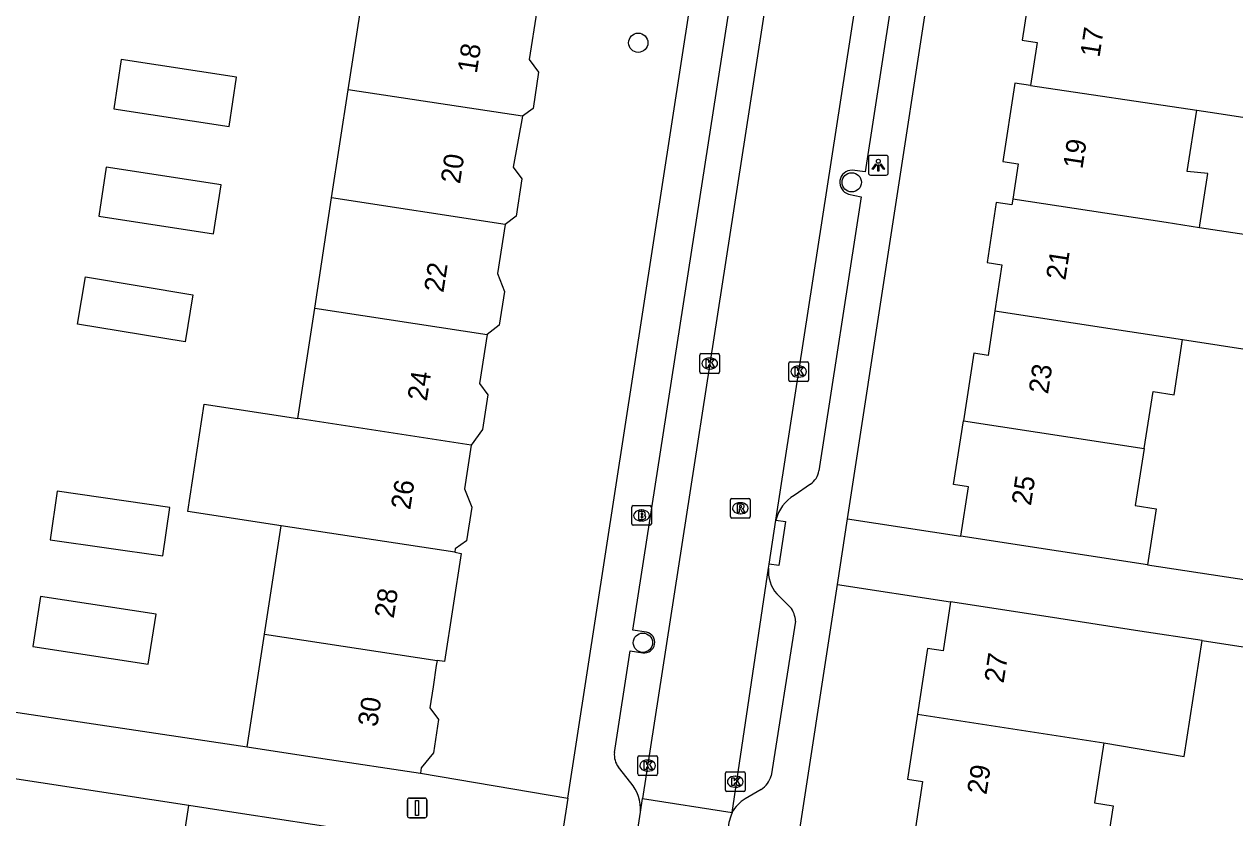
# Model space of a CAD drawing. Extents: x 161486 to 162249, y 379484 to 380829.
# Drawn here: x 161992.9 to 162054.3, y 380643.6 to 380683.8 of the extents above; entities that cross this region are included whole.
import ezdxf

# ---------------------------------------------------------------- set-up
doc = ezdxf.new("R2010")
doc.units = 0
for name, color, linetype in [('IMGEO_Afsluitpaal', 7, 'Continuous'), ('IMGEO_Boom', 7, 'Continuous'), ('IMGEO_Brandkraan', 7, 'Continuous'), ('IMGEO_Kolk', 7, 'Continuous'), ('IMGEO_Lichtpunt', 7, 'Continuous'), ('IMGEO_Pand', 7, 'Continuous'), ('IMGEO_Pand_nummerreeks', 7, 'Continuous'), ('IMGEO_Rijbaan_lokaal_open', 7, 'Continuous'), ('IMGEO_Rioolput', 7, 'Continuous'), ('IMGEO_Voetpad_open', 7, 'Continuous')]:
    doc.layers.add(name, color=color, linetype=linetype)

msp = doc.modelspace()

# ---------------------------------------------------------------- linework, layer by layer
at = {"layer": 'IMGEO_Afsluitpaal'}
for p, q in [((162012.317, 380643.688), (162012.317, 380644.488)), ((162012.317, 380644.488), (162012.317, 380643.688)), ((162012.417, 380644.588), (162013.207, 380644.588)), ((162013.207, 380644.588), (162012.417, 380644.588)), ((162013.307, 380644.488), (162013.307, 380643.688)), ((162013.307, 380643.688), (162013.307, 380644.488)), ((162013.207, 380643.588), (162012.417, 380643.588)), ((162012.417, 380643.588), (162013.207, 380643.588))]:
    msp.add_line(p, q, dxfattribs=at)
msp.add_lwpolyline([(162012.737, 380644.463), (162012.887, 380644.463), (162012.887, 380643.713), (162012.737, 380643.713), (162012.737, 380644.463)], dxfattribs=at)
for centre, start, end in [((162012.417, 380644.488), 90, 180), ((162012.417, 380644.488), 90, 180), ((162013.207, 380644.488), 0, 90), ((162013.207, 380644.488), 360, 90), ((162012.417, 380643.688), 180, 270), ((162012.417, 380643.688), 180, 270), ((162013.207, 380643.688), 270, 0), ((162013.207, 380643.688), 270, 0)]:
    msp.add_arc(centre, 0.1, start, end, dxfattribs=at)
at = {"layer": 'IMGEO_Boom'}
for centre in [(162024.017, 380682.89), (162034.835, 380675.813), (162024.254, 380652.467)]:
    msp.add_circle(centre, 0.489, dxfattribs=at)
at = {"layer": 'IMGEO_Brandkraan'}
for p, q in [((162023.685, 380658.494), (162023.685, 380659.346)), ((162023.76, 380659.42), (162024.612, 380659.42)), ((162024.173, 380659.2), (162024.198, 380659.2)), ((162024.686, 380659.346), (162024.686, 380658.494)), ((162024.196, 380658.64), (162024.171, 380658.64)), ((162024.612, 380658.42), (162023.76, 380658.42))]:
    msp.add_line(p, q, dxfattribs=at)
for points in [[(162023.685, 380658.494), (162023.685, 380659.346)], [(162023.76, 380659.42), (162024.612, 380659.42)], [(162024.686, 380659.346), (162024.686, 380658.494)], [(162024.033, 380659.12), (162024.033, 380658.72), (162024.246, 380658.72)], [(162024.264, 380659.12), (162024.033, 380659.12)], [(162024.212, 380659.039), (162024.158, 380659.039), (162024.158, 380658.963)], [(162024.158, 380658.963), (162024.211, 380658.963)], [(162024.22, 380658.887), (162024.158, 380658.887), (162024.158, 380658.806)], [(162024.158, 380658.806), (162024.22, 380658.806)], [(162024.612, 380658.42), (162023.76, 380658.42)]]:
    msp.add_lwpolyline(points, dxfattribs=at)
for centre, radius, start, end in [((162023.762, 380659.344), 0.0765, 91.55205, 178.44795), ((162023.762, 380659.344), 0.0765, 91.55205, 178.44795), ((162024.61, 380659.344), 0.0765, 1.55205, 88.44795), ((162024.61, 380659.344), 0.0765, 1.55205, 88.44795), ((162024.213, 380659.001), 0.0379, 267.82845, 90.93552), ((162024.221, 380658.846), 0.0404, 269.87594, 90.50774), ((162024.252, 380658.971), 0.251, 268.66757, 293.53466), ((162024.268, 380658.975), 0.145, 59.4692, 91.53667), ((162024.293, 380659.022), 0.0922, 285.51372, 58.15012), ((162024.298, 380658.83), 0.105, 301.31148, 78.98903), ((162023.762, 380658.496), 0.0765, 181.55205, 268.44795), ((162023.762, 380658.496), 0.0765, 181.55205, 268.44795), ((162024.61, 380658.496), 0.0765, 271.55205, 358.44795), ((162024.61, 380658.496), 0.0765, 271.55205, 358.44795)]:
    msp.add_arc(centre, radius, start, end, dxfattribs=at)
for centre, major_axis, ratio, start_param, end_param in [((162024.172, 380658.92), (-0.387, 0.002), 0.722429, 4.712389, 7.853982), ((162024.197, 380658.92), (-0.39, 0.002), 0.717154, 1.570796, 4.712389)]:
    msp.add_ellipse(centre, major_axis=major_axis, ratio=ratio, start_param=start_param, end_param=end_param, dxfattribs=at)
at = {"layer": 'IMGEO_Kolk'}
for p, q in [((162027.138, 380666.199), (162027.138, 380667.051)), ((162027.213, 380667.125), (162028.065, 380667.125)), ((162027.626, 380666.905), (162027.651, 380666.905)), ((162028.139, 380667.051), (162028.139, 380666.199)), ((162031.647, 380665.789), (162031.647, 380666.641)), ((162031.722, 380666.715), (162032.574, 380666.715)), ((162032.648, 380666.641), (162032.648, 380665.789)), ((162028.065, 380666.125), (162027.213, 380666.125)), ((162027.649, 380666.345), (162027.624, 380666.345)), ((162032.158, 380665.935), (162032.133, 380665.935)), ((162032.135, 380666.495), (162032.16, 380666.495)), ((162032.574, 380665.715), (162031.722, 380665.715)), ((162023.994, 380645.811), (162023.994, 380646.663)), ((162024.069, 380646.737), (162024.921, 380646.737)), ((162024.482, 380646.517), (162024.507, 380646.517)), ((162024.995, 380646.663), (162024.995, 380645.811)), ((162024.921, 380645.737), (162024.069, 380645.737)), ((162024.505, 380645.957), (162024.48, 380645.957)), ((162028.434, 380644.994), (162028.434, 380645.846)), ((162028.509, 380645.92), (162029.361, 380645.92)), ((162028.922, 380645.7), (162028.947, 380645.7)), ((162029.435, 380645.846), (162029.435, 380644.994)), ((162028.945, 380645.14), (162028.92, 380645.14)), ((162029.361, 380644.92), (162028.509, 380644.92))]:
    msp.add_line(p, q, dxfattribs=at)
for points in [[(162027.138, 380666.199), (162027.138, 380667.051)], [(162027.213, 380667.125), (162028.065, 380667.125)], [(162027.459, 380666.825), (162027.582, 380666.825), (162027.582, 380666.674), (162027.712, 380666.825), (162027.876, 380666.825), (162027.73, 380666.674), (162027.883, 380666.425), (162027.731, 380666.425), (162027.646, 380666.589), (162027.582, 380666.522), (162027.582, 380666.425), (162027.459, 380666.425), (162027.459, 380666.825)], [(162028.139, 380667.051), (162028.139, 380666.199)], [(162031.647, 380665.789), (162031.647, 380666.641)], [(162031.722, 380666.715), (162032.574, 380666.715)], [(162032.648, 380666.641), (162032.648, 380665.789)], [(162028.065, 380666.125), (162027.213, 380666.125)], [(162031.968, 380666.415), (162032.091, 380666.415), (162032.091, 380666.264), (162032.221, 380666.415), (162032.385, 380666.415), (162032.239, 380666.264), (162032.392, 380666.015), (162032.24, 380666.015), (162032.155, 380666.179), (162032.091, 380666.112), (162032.091, 380666.015), (162031.968, 380666.015), (162031.968, 380666.415)], [(162032.574, 380665.715), (162031.722, 380665.715)], [(162023.994, 380645.811), (162023.994, 380646.663)], [(162024.069, 380646.737), (162024.921, 380646.737)], [(162024.315, 380646.437), (162024.438, 380646.437), (162024.438, 380646.286), (162024.568, 380646.437), (162024.732, 380646.437), (162024.586, 380646.286), (162024.739, 380646.037), (162024.587, 380646.037), (162024.502, 380646.201), (162024.438, 380646.134), (162024.438, 380646.037), (162024.315, 380646.037), (162024.315, 380646.437)], [(162024.995, 380646.663), (162024.995, 380645.811)], [(162024.921, 380645.737), (162024.069, 380645.737)], [(162028.434, 380644.994), (162028.434, 380645.846)], [(162028.509, 380645.92), (162029.361, 380645.92)], [(162029.435, 380645.846), (162029.435, 380644.994)], [(162028.755, 380645.62), (162028.878, 380645.62), (162028.878, 380645.469), (162029.008, 380645.62), (162029.172, 380645.62), (162029.026, 380645.469), (162029.179, 380645.22), (162029.027, 380645.22), (162028.942, 380645.384), (162028.878, 380645.317), (162028.878, 380645.22), (162028.755, 380645.22), (162028.755, 380645.62)], [(162029.361, 380644.92), (162028.509, 380644.92)]]:
    msp.add_lwpolyline(points, dxfattribs=at)
for centre, start, end in [((162027.215, 380667.049), 91.55205, 178.44795), ((162027.215, 380667.049), 91.55205, 178.44795), ((162028.063, 380667.049), 1.55205, 88.44795), ((162028.063, 380667.049), 1.55205, 88.44795), ((162031.724, 380666.639), 91.55205, 178.44795), ((162031.724, 380666.639), 91.55205, 178.44795), ((162032.572, 380666.639), 1.55205, 88.44795), ((162032.572, 380666.639), 1.55205, 88.44795), ((162027.215, 380666.201), 181.55205, 268.44795), ((162027.215, 380666.201), 181.55205, 268.44795), ((162028.063, 380666.201), 271.55205, 358.44795), ((162028.063, 380666.201), 271.55205, 358.44795), ((162031.724, 380665.791), 181.55205, 268.44795), ((162031.724, 380665.791), 181.55205, 268.44795), ((162032.572, 380665.791), 271.55205, 358.44795), ((162032.572, 380665.791), 271.55205, 358.44795), ((162024.071, 380646.661), 91.55205, 178.44795), ((162024.071, 380646.661), 91.55205, 178.44795), ((162024.919, 380646.661), 1.55205, 88.44795), ((162024.919, 380646.661), 1.55205, 88.44795), ((162024.071, 380645.813), 181.55205, 268.44795), ((162024.071, 380645.813), 181.55205, 268.44795), ((162024.919, 380645.813), 271.55205, 358.44795), ((162024.919, 380645.813), 271.55205, 358.44795), ((162028.511, 380645.844), 91.55205, 178.44795), ((162028.511, 380645.844), 91.55205, 178.44795), ((162029.359, 380645.844), 1.55205, 88.44795), ((162029.359, 380645.844), 1.55205, 88.44795), ((162028.511, 380644.996), 181.55205, 268.44795), ((162028.511, 380644.996), 181.55205, 268.44795), ((162029.359, 380644.996), 271.55205, 358.44795), ((162029.359, 380644.996), 271.55205, 358.44795)]:
    msp.add_arc(centre, 0.0765, start, end, dxfattribs=at)
for centre, major_axis, ratio, start_param, end_param in [((162027.625, 380666.625), (-0.387, 0.002), 0.722429, 4.712389, 7.853982), ((162027.65, 380666.625), (-0.39, 0.002), 0.717154, 1.570796, 4.712389), ((162032.134, 380666.215), (-0.387, 0.002), 0.722429, 4.712389, 7.853982), ((162032.159, 380666.215), (-0.39, 0.002), 0.717154, 1.570796, 4.712389), ((162024.481, 380646.237), (-0.387, 0.002), 0.722429, 4.712389, 7.853982), ((162024.506, 380646.237), (-0.39, 0.002), 0.717154, 1.570796, 4.712389), ((162028.921, 380645.42), (-0.387, 0.002), 0.722429, 4.712389, 7.853982), ((162028.946, 380645.42), (-0.39, 0.002), 0.717154, 1.570796, 4.712389)]:
    msp.add_ellipse(centre, major_axis=major_axis, ratio=ratio, start_param=start_param, end_param=end_param, dxfattribs=at)
at = {"layer": 'IMGEO_Lichtpunt'}
for p, q in [((162035.687, 380677.083), (162035.687, 380676.276)), ((162035.687, 380677.083), (162035.687, 380676.276)), ((162036.589, 380677.178), (162035.781, 380677.178)), ((162036.589, 380677.178), (162035.781, 380677.178)), ((162036.683, 380676.276), (162036.683, 380677.083)), ((162036.683, 380676.276), (162036.683, 380677.083)), ((162035.781, 380676.182), (162036.589, 380676.182)), ((162035.781, 380676.182), (162036.589, 380676.182))]:
    msp.add_line(p, q, dxfattribs=at)
for points in [[(162036.061, 380676.747), (162036.1, 380676.719), (162035.912, 380676.457), (162035.874, 380676.484), (162036.061, 380676.747)], [(162036.163, 380676.699), (162036.21, 380676.699), (162036.21, 380676.377), (162036.163, 380676.377), (162036.163, 380676.699)], [(162036.273, 380676.719), (162036.311, 380676.746), (162036.498, 380676.484), (162036.459, 380676.456), (162036.273, 380676.719)]]:
    msp.add_lwpolyline(points, dxfattribs=at)
msp.add_circle((162036.186, 380676.881), 0.0994, dxfattribs=at)
for centre, start, end in [((162035.781, 380677.083), 90, 180), ((162035.781, 380677.083), 90, 180), ((162036.589, 380677.083), 0, 90), ((162036.589, 380677.083), 0, 90), ((162035.781, 380676.276), 180, 270), ((162035.781, 380676.276), 180, 270), ((162036.589, 380676.276), 270, 0), ((162036.589, 380676.276), 270, 360)]:
    msp.add_arc(centre, 0.0946, start, end, dxfattribs=at)
at = {"layer": 'IMGEO_Pand'}
for points in [[(162009.32, 380680.511), (162010.14, 380685.851)], [(162044.744, 380686.127), (162044.719, 380685.965), (162043.948, 380686.084), (162043.478, 380683.028), (162044.233, 380682.912), (162043.895, 380680.716)], [(162018.876, 380684.516), (162018.496, 380682.036), (162018.97, 380681.391), (162018.688, 380679.556), (162018.151, 380679.162)], [(162052.319, 380679.473), (162053.336, 380679.323), (162057.063, 380678.749), (162057.4, 380680.938), (162056.658, 380681.052), (162057.147, 380684.231)], [(162003.662, 380681.14), (161997.817, 380682.037), (161997.434, 380679.541), (162003.279, 380678.644), (162003.662, 380681.14)], [(162043.895, 380680.716), (162043.103, 380680.838), (162043.084, 380680.715), (162042.494, 380676.876), (162043.277, 380676.755), (162043.001, 380674.959)], [(162043.895, 380680.716), (162052.319, 380679.473)], [(162008.477, 380675.02), (162009.32, 380680.511)], [(162018.151, 380679.162), (162009.32, 380680.511)], [(162052.464, 380673.513), (162052.484, 380673.646), (162052.886, 380676.255), (162051.839, 380676.358), (162052.319, 380679.473)], [(162018.151, 380679.162), (162017.685, 380676.583), (162018.126, 380675.982), (162017.837, 380674.095), (162017.268, 380673.678)], [(161996.677, 380674.094), (162002.493, 380673.201), (162002.876, 380675.694), (161997.059, 380676.587), (161996.677, 380674.094)], [(162007.619, 380669.428), (162008.477, 380675.02)], [(162017.268, 380673.678), (162008.477, 380675.02)], [(162043.001, 380674.959), (162042.957, 380674.669), (162042.162, 380674.791), (162041.695, 380671.752), (162042.452, 380671.636), (162042.091, 380669.291)], [(162052.464, 380673.513), (162050.765, 380673.773), (162043.001, 380674.959)], [(162017.268, 380673.678), (162016.881, 380671.183), (162017.235, 380670.273), (162016.973, 380668.566), (162016.355, 380668.094)], [(162051.603, 380667.837), (162055.311, 380667.27), (162056.179, 380672.945), (162052.464, 380673.513)], [(161996.005, 380671.018), (162001.452, 380670.11), (162001.053, 380667.718), (161995.606, 380668.626), (161996.005, 380671.018)], [(162006.76, 380663.836), (162007.619, 380669.428)], [(162007.619, 380669.428), (162016.355, 380668.094)], [(162042.091, 380669.291), (162041.744, 380667.031), (162041.021, 380667.142), (162040.494, 380663.717)], [(162042.091, 380669.291), (162048.148, 380668.365), (162051.603, 380667.837)], [(162016.355, 380668.094), (162015.974, 380665.614), (162016.402, 380665.032), (162016.132, 380663.272), (162015.558, 380662.493)], [(162049.65, 380662.318), (162050.111, 380665.207), (162051.173, 380665.043), (162051.603, 380667.837)], [(162005.924, 380658.396), (162001.189, 380659.123), (162002.024, 380664.563), (162006.76, 380663.836)], [(162015.558, 380662.493), (162006.76, 380663.836)], [(162040.367, 380657.868), (162040.753, 380660.373), (162039.998, 380660.489), (162040.494, 380663.717)], [(162040.494, 380663.717), (162049.65, 380662.318)], [(162015.558, 380662.493), (162015.217, 380660.274), (162015.58, 380659.344), (162015.318, 380657.641), (162014.746, 380657.22), (162014.72, 380657.053)], [(162049.65, 380662.318), (162049.205, 380659.422), (162050.258, 380659.26), (162049.82, 380656.415)], [(161994.212, 380657.691), (161999.918, 380656.869), (162000.273, 380659.33), (161994.567, 380660.152), (161994.212, 380657.691)], [(162005.082, 380652.908), (162005.924, 380658.396)], [(162014.72, 380657.053), (162005.924, 380658.396)], [(162049.82, 380656.415), (162045.309, 380657.108), (162040.367, 380657.868)], [(162014.72, 380657.053), (162015.038, 380656.986), (162014.198, 380651.515), (162013.822, 380651.572)], [(161999.579, 380653.92), (161993.724, 380654.819), (161993.333, 380652.277), (161999.188, 380651.378), (161999.579, 380653.92)], [(162039.851, 380654.532), (162039.471, 380652.061), (162038.68, 380652.182), (162038.166, 380648.838)], [(162052.595, 380652.573), (162049.445, 380653.057), (162044.793, 380653.772), (162039.851, 380654.532)], [(162004.204, 380647.191), (162005.082, 380652.908)], [(162005.082, 380652.908), (162013.822, 380651.572)], [(162047.611, 380647.384), (162051.692, 380646.701), (162052.595, 380652.573)], [(162013.822, 380651.572), (162013.781, 380651.305), (162013.617, 380650.237), (162013.453, 380649.169), (162013.895, 380648.566), (162013.638, 380646.889), (162013.02, 380646.118), (162012.978, 380645.844)], [(162038.166, 380648.838), (162037.66, 380645.548), (162038.424, 380645.43), (162038.063, 380643.086)], [(162038.166, 380648.838), (162047.611, 380647.384)], [(162004.204, 380647.191), (162008.036, 380646.603), (162012.978, 380645.844)], [(162047.611, 380647.384), (162047.144, 380644.348), (162048.089, 380644.202), (162047.689, 380641.605)], [(162000.53, 380638.592), (162000.38, 380638.615), (162001.238, 380644.211)], [(162012.458, 380642.489), (162007.516, 380643.248), (162003.962, 380643.793), (162001.238, 380644.211)]]:
    msp.add_lwpolyline(points, dxfattribs=at)
at = {"layer": 'IMGEO_Rijbaan_lokaal_open'}
for points in [[(162030.992, 380658.688), (162042.342, 380732.122)], [(162035.405, 380717.007), (162034.086, 380708.223), (162024.239, 380644.567)], [(161982.08, 380667.223), (161989.414, 380666.058), (161987.203, 380651.331), (161987.236, 380651.277), (161988.263, 380649.576), (162004.204, 380647.191)], [(162030.651, 380656.454), (162030.992, 380658.688)], [(162028.775, 380643.851), (162030.621, 380656.254)], [(162030.621, 380656.254), (162030.651, 380656.454)], [(162001.238, 380644.211), (161986.222, 380646.516), (161985.388, 380640.893)], [(162012.978, 380645.844), (162020.445, 380644.581)], [(162020.445, 380644.581), (162019.94, 380641.308)], [(162024.132, 380643.875), (162024.239, 380644.567)], [(162024.239, 380644.567), (162028.775, 380643.851)], [(162023.503, 380639.839), (162023.562, 380640.125), (162024.132, 380643.875)], [(162028.775, 380643.851), (162028.709, 380643.668), (162028.612, 380643.346), (162028.593, 380643.224), (162027.986, 380639.115)]]:
    msp.add_lwpolyline(points, dxfattribs=at)
at = {"layer": 'IMGEO_Rioolput'}
for p, q in [((162028.765, 380659.787), (162029.617, 380659.787)), ((162028.69, 380658.861), (162028.69, 380659.713)), ((162029.178, 380659.567), (162029.203, 380659.567)), ((162029.691, 380659.713), (162029.691, 380658.861)), ((162029.617, 380658.787), (162028.765, 380658.787)), ((162029.201, 380659.007), (162029.176, 380659.007))]:
    msp.add_line(p, q, dxfattribs=at)
for points in [[(162028.765, 380659.787), (162029.617, 380659.787)], [(162028.69, 380658.861), (162028.69, 380659.713)], [(162029.279, 380659.485), (162029.027, 380659.487), (162029.027, 380659.087)], [(162029.027, 380659.087), (162029.151, 380659.087), (162029.151, 380659.249), (162029.162, 380659.249)], [(162029.205, 380659.406), (162029.151, 380659.406), (162029.151, 380659.325)], [(162029.151, 380659.325), (162029.203, 380659.325)], [(162029.209, 380659.22), (162029.28, 380659.087), (162029.42, 380659.087), (162029.355, 380659.213)], [(162029.691, 380659.713), (162029.691, 380658.861)], [(162029.617, 380658.787), (162028.765, 380658.787)]]:
    msp.add_lwpolyline(points, dxfattribs=at)
for centre, radius, start, end in [((162028.767, 380659.711), 0.0765, 91.55205, 178.44795), ((162028.767, 380659.711), 0.0765, 91.55205, 178.44795), ((162029.615, 380659.711), 0.0765, 1.55205, 88.44795), ((162029.615, 380659.711), 0.0765, 1.55205, 88.44795), ((162029.161, 380659.196), 0.0533, 26.02933, 88.69889), ((162029.187, 380659.514), 0.19, 274.7715, 282.96867), ((162029.211, 380659.31), 0.0964, 77.00612, 93.18647), ((162029.225, 380659.367), 0.0378, 276.66336, 79.67722), ((162029.278, 380659.375), 0.109, 350.36119, 89.41601), ((162029.276, 380659.375), 0.112, 277.58423, 350.98172), ((162029.26, 380659.16), 0.108, 29.51342, 73.79051), ((162028.767, 380658.863), 0.0765, 181.55205, 268.44795), ((162028.767, 380658.863), 0.0765, 181.55205, 268.44795), ((162029.615, 380658.863), 0.0765, 271.55205, 358.44795), ((162029.615, 380658.863), 0.0765, 271.55205, 358.44795)]:
    msp.add_arc(centre, radius, start, end, dxfattribs=at)
for centre, major_axis, ratio, start_param, end_param in [((162029.177, 380659.287), (-0.387, 0.002), 0.722429, 4.712389, 7.853982), ((162029.202, 380659.287), (-0.39, 0.002), 0.717154, 1.570796, 4.712389)]:
    msp.add_ellipse(centre, major_axis=major_axis, ratio=ratio, start_param=start_param, end_param=end_param, dxfattribs=at)
at = {"layer": 'IMGEO_Voetpad_open'}
for points in [[(162034.625, 380658.751), (162040.992, 380700.22), (162048.51, 380750), (162051.77, 380771.591)], [(162020.445, 380644.581), (162030.496, 380709.789), (162031.542, 380716.615), (162024.026, 380717.715), (162024.102, 380718.247)], [(162039.945, 380709.625), (162040.616, 380709.434), (162035.52, 380676.341), (162034.86, 380676.428)], [(162024.437, 380653.001), (162023.749, 380653.096), (162029.955, 380693.177), (162030.61, 380693.117)], [(162034.678, 380675.215), (162035.319, 380675.076), (162033.168, 380661.184)], [(162032.751, 380660.506), (162031.928, 380659.937)], [(162030.992, 380658.688), (162031.486, 380658.613), (162031.146, 380656.379), (162030.651, 380656.454)], [(162034.113, 380655.414), (162034.625, 380658.751)], [(162034.625, 380658.751), (162040.367, 380657.868)], [(162049.82, 380656.415), (162057.06, 380655.318)], [(162021.082, 380570.54), (162034.113, 380655.414)], [(162031.038, 380654.939), (162031.72, 380654.278)], [(162034.113, 380655.414), (162039.851, 380654.532)], [(162031.987, 380653.556), (162030.756, 380645.711)], [(162052.595, 380652.573), (162067.299, 380650.312)], [(162022.81, 380646.893), (162023.613, 380652.049), (162024.251, 380651.957)], [(162023.635, 380645.369), (162023.013, 380646.156)], [(162030.251, 380645.019), (162029.438, 380644.551)]]:
    msp.add_lwpolyline(points, dxfattribs=at)
for centre, radius, start, end in [((162034.849, 380675.81), 0.619, 88.95981, 253.97404), ((162032.178, 380661.326), 1, 304.9627, 351.85059), ((162032.944, 380658.2), 2.012, 120.33185, 165.97241), ((162032.37, 380656.085), 1.757, 174.47949, 220.70922), ((162030.826, 380653.537), 1.161, 0.93272, 39.65669), ((162024.327, 380652.482), 0.531, 261.79423, 78.00202), ((162023.826, 380646.776), 1.023, 173.45332, 217.34616), ((162029.524, 380646.08), 1.286, 304.42881, 343.32958), ((162022.077, 380644.021), 2.06, 355.93105, 40.86981), ((162030.318, 380643.054), 1.736, 120.43657, 152.67337)]:
    msp.add_arc(centre, radius, start, end, dxfattribs=at)

# ---------------------------------------------------------------- texts
at = {"layer": 'IMGEO_Pand_nummerreeks'}
for s, rotation, p in [('17', 81.30844, (162047.391, 380682.117)), ('18', 81.33214, (162015.834, 380681.303)), ('19', 81.30844, (162046.526, 380676.457)), ('20', 81.33214, (162014.981, 380675.704)), ('21', 81.30844, (162045.664, 380670.818)), ('22', 81.33214, (162014.141, 380670.19)), ('23', 81.30844, (162044.782, 380665.046)), ('24', 81.33214, (162013.301, 380664.685)), ('26', 81.33214, (162012.461, 380659.177)), ('25', 81.31125, (162043.917, 380659.385)), ('28', 81.33136, (162011.623, 380653.672)), ('27', 81.25687, (162042.532, 380650.387)), ('30', 81.33136, (162010.783, 380648.164)), ('29', 81.25566, (162041.662, 380644.729))]:
    msp.add_text(s, height=1, rotation=rotation, dxfattribs=at).set_placement(p)

doc.saveas('drawing.dxf')
